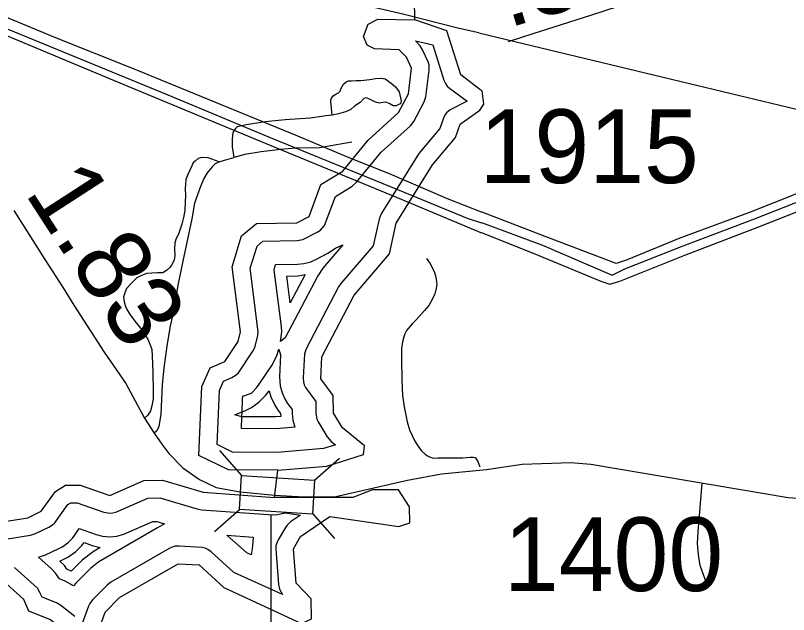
# Model space of a CAD drawing. Extents: x 2290615 to 2522933, y 819489 to 1012715.
# Drawn here: x 2364512 to 2369757, y 989597 to 993659 of the extents above; entities that cross this region are included whole.
import ezdxf

# ---------------------------------------------------------------- set-up
doc = ezdxf.new("R2010")
doc.units = 0
for name, color, linetype in [('Exist Hydrographic Buffer Line', 7, 'Continuous'), ('Exist Hydrographic Lake Shore', 7, 'Continuous'), ('Exist Hydrographic Misc Water Feature', 7, 'Continuous'), ('Exist Railroad Mainline', 7, 'Continuous'), ('Exist Road Non-System Type 51', 7, 'Continuous'), ('Exist Road Secondary Mileage Tenths English Label', 7, 'Continuous'), ('Exist Road Secondary Structure Standard Bridge CELL', 7, 'Continuous'), ('Exist Road Secondary Structure Standard Bridge Number Label', 7, 'Continuous'), ('Exist Road Secondary Type 51 Attributed', 7, 'Continuous'), ('Exist Road Secondary Type 51 Number Label', 7, 'Continuous'), ('Exist Utilities Electrical Transmission Line', 7, 'Continuous')]:
    doc.layers.add(name, color=color, linetype=linetype)

msp = doc.modelspace()

# ---------------------------------------------------------------- linework, layer by layer
at = {"layer": 'Exist Hydrographic Buffer Line'}
for points in [[(2366287.1, 990696.6), (2365985.1, 990699), (2365879.7, 990749.7), (2365895.4, 991115.2), (2365923.3, 991178.7), (2365980.1, 991203.5), (2366009.7, 991221.6), (2366024.4, 991236.4), (2366122, 991382), (2366135.2, 991407.4), (2366155, 991486.7), (2366158.3, 991514.9), (2366104.6, 991945.3), (2366150.5, 992095.7), (2366190.5, 992128.8), (2366422.4, 992132.8), (2366461.4, 992140.1), (2366558.4, 992189), (2366580.5, 992203.7), (2366595.3, 992218.5), (2366607.4, 992235.7), (2366682.4, 992431.7), (2366796, 992501.6), (2366826.4, 992528), (2366992.7, 992731.5), (2367191.6, 992911.1), (2367215.4, 992940.2), (2367283.9, 993072.5), (2367295.5, 993106.8), (2367318.3, 993287.6), (2367317.5, 993323.5), (2367312.2, 993343.6), (2367274.4, 993426.7), (2367257.4, 993453.8), (2367225.8, 993486), (2367342.5, 993460.9), (2367419, 993220.8), (2367429.2, 993197.2), (2367441.3, 993180.1), (2367456.1, 993165.3), (2367576.9, 993077.3), (2367460, 993020.3), (2367437.2, 992999.4), (2367425.3, 992982.2), (2367416.5, 992963.3), (2367391.5, 992892.7), (2367249, 992722.1), (2366993.5, 992314.6), (2366978.3, 992277.5), (2366937.9, 992097.7), (2366719.1, 991841.2), (2366704.2, 991819.1), (2366484.2, 991399.7), (2366472.1, 991364.7), (2366463.6, 991201.6), (2366465.1, 991175), (2366470.6, 991154.8), (2366479.4, 991135.9), (2366548.5, 991041.1), (2366549.4, 990962.1), (2366556.5, 990922), (2366565.4, 990903), (2366626.7, 990801.7), (2366654.1, 990770.3), (2366682.2, 990747.7), (2366601.2, 990721.9), (2366287.1, 990696.6)], [(2366732.3, 992103.3), (2366597.3, 991945), (2366562.3, 991893.4), (2366342.5, 991473.9), (2366310.7, 991449.2), (2366318.3, 991514.9), (2366316.2, 991550.2), (2366267.6, 991931.4), (2366275.2, 991970.2), (2366425.1, 991972.9), (2366468.8, 991977.1), (2366516.1, 991989.7), (2366548.5, 992003.9), (2366631.6, 992046.8), (2366683.3, 992081.1), (2366732.3, 992103.3)], [(2366376.3, 991710.8), (2366353.3, 991891.7), (2366426.5, 991892.9), (2366476.4, 991901.7), (2366376.3, 991710.8)], [(2366281.2, 990856.6), (2366044.3, 990858.5), (2366047.6, 990938.2), (2366049, 990971.8), (2366052.9, 991056.4), (2366054, 991078.3), (2366112.4, 991099), (2366146.8, 991133.6), (2366165.3, 991158.2), (2366255.3, 991293.2), (2366285.5, 991352.8), (2366298, 991396.5), (2366310.7, 991357.1), (2366303.7, 991209.2), (2366307.6, 991147.2), (2366320.3, 991100.1), (2366340.8, 991055.9), (2366358.5, 991029.1), (2366389.2, 990987.7), (2366389.4, 990960.6), (2366393.7, 990914.4), (2366406.4, 990867.3), (2366281.2, 990856.6)], [(2366278.3, 990936.6), (2366047.6, 990938.2), (2366000.4, 990950.6), (2366049, 990971.8), (2366075.9, 990983.4), (2366112.4, 991001.7), (2366163.9, 991037.8), (2366208.2, 991082.1), (2366231.9, 991113.9), (2366245.1, 991072.7), (2366271.7, 991015.9), (2366294.1, 990981.4), (2366309.4, 990960.9), (2366311.3, 990939.3), (2366278.3, 990936.6)], [(2364398.6, 990100.3), (2364614.7, 990135.5), (2364646.9, 990145.6), (2364737.9, 990188.6), (2364763.6, 990205.1), (2364778.3, 990220), (2364867.9, 990343.2), (2364886.4, 990354.9), (2364930.5, 990355.2), (2365111.5, 990291.6), (2365151.3, 990284.9), (2365172.2, 990286.6), (2365192.3, 990292.1), (2365409.5, 990386.7), (2365492.1, 990387.9), (2365750.9, 990312.5), (2365775.5, 990308), (2366227.2, 990274.4), (2366259.4, 990272.1), (2366288.9, 990276.1), (2366309.4, 990278.9), (2366343.7, 990285.7), (2366445.2, 990271.5), (2366378.3, 990225.5), (2366354.4, 990203.7), (2366342.7, 990187.1), (2366293.7, 990103), (2366284.6, 990083.6), (2366279.1, 990063.3), (2366277.5, 990042.5), (2366296.9, 989800.5), (2366303.7, 989769.2), (2366324.4, 989733.1), (2365992.6, 989881.2), (2365838.4, 990022.6), (2365817.3, 990038), (2365798.5, 990046.8), (2365778.2, 990052.3), (2365621.7, 990061.2), (2365594.6, 990059.6), (2365574.3, 990054.1), (2365555.5, 990045.4), (2365158.5, 989815.5), (2365133.5, 989796.4), (2365034.4, 989697.1), (2365015.4, 989672.4), (2365006.8, 989653.4), (2364956.3, 989511.4)], [(2364904.8, 989792.4), (2364848.9, 989824.2), (2364809.7, 989839.9), (2364782.8, 989878.1), (2364755.6, 989906.2), (2364667.2, 989985.9), (2364715.4, 990001), (2364806.4, 990044.1), (2364826.3, 990054.6), (2364866.3, 990082.6), (2364900.9, 990117.1), (2364913, 990132.9), (2364944.4, 990180.7), (2365058.6, 990140.6), (2365102.9, 990129), (2365151.3, 990124.8), (2365199.9, 990129), (2365247.1, 990141.8), (2365443.9, 990227.2), (2365470.4, 990227.6), (2365521.8, 990212.5), (2365475.3, 990183.9), (2365078.1, 989953.9), (2365020.1, 989909.4), (2364921.2, 989810.1), (2364904.8, 989792.4)], [(2366110.8, 990003), (2366082.5, 990016.1), (2365946.1, 990134.9), (2366125.1, 990121.6), (2366121.6, 990091.1), (2366117.3, 990042.5), (2366110.8, 990003)], [(2364889.9, 989892.1), (2364861, 989905.6), (2364844.1, 989929.4), (2364812.6, 989958.4), (2364840.7, 989971.8), (2364866.3, 989985.3), (2364918, 990021.3), (2364962.1, 990065.7), (2364976.8, 990084.6), (2365032.2, 990065.2), (2365086.1, 990051), (2365038.1, 990023.2), (2364963.5, 989965.9), (2364889.9, 989892.1)], [(2364914.7, 989584.4), (2364819.1, 989658.9), (2364789.8, 989675.7), (2364692.8, 989714.2), (2364677.6, 989747.5), (2364660.4, 989775.2), (2364505.6, 989916)]]:
    msp.add_lwpolyline(points, dxfattribs=at)
at = {"layer": 'Exist Hydrographic Lake Shore'}
msp.add_line((2366268.4, 990391.7), (2366291.4, 990576.6), dxfattribs=at)
for points in [[(2366291.4, 990576.6), (2365957.4, 990579.2), (2365756.4, 990676), (2365776.3, 991143), (2365832.3, 991270.1), (2365932.4, 991313.5), (2366022.4, 991448.6), (2366038.4, 991514.9), (2365982.4, 991955.8), (2366046.4, 992165.2), (2366146.4, 992248.1), (2366420.4, 992252.8), (2366503.4, 992295.6), (2366584.4, 992512.4), (2366733.3, 992603.8), (2366905.3, 992814.4), (2367111.4, 993000.2), (2367177.2, 993127.6), (2367199.4, 993302.6), (2367165.3, 993376.7), (2367115.3, 993427.1), (2366948.4, 993433.4), (2366897.3, 993457.6), (2366872.3, 993515.6), (2366904.3, 993599), (2366970.3, 993634.6), (2367220.3, 993628.5)], [(2367661.2, 993157.3), (2367533.4, 993257.2), (2367438.3, 993555.4), (2367220.3, 993628.5)], [(2367662.8, 993016.4), (2367688.4, 993056.8), (2367678.4, 993148.3), (2367661.2, 993157.3)], [(2366291.4, 990576.6), (2366624.4, 990603.3), (2366873.3, 990682.6), (2366880.3, 990741.9), (2366729.4, 990863.7), (2366669.3, 990963.1), (2366668.3, 991081.2), (2366583.4, 991195.8), (2366590.4, 991343.9), (2366810.4, 991763.3), (2367048.5, 992042.3), (2367095.4, 992251), (2367341.3, 992645.2), (2367497.3, 992832.2), (2367529.3, 992922.3), (2367662.8, 993016.4)], [(2362825.3, 990199), (2362988.4, 990151.7), (2363080.3, 990135.7), (2363298.5, 990023.2), (2363356.3, 990032.3), (2363372.3, 990108.3), (2363363.5, 990173.6), (2363462.3, 990233.5), (2364178.3, 990249.9), (2364379.3, 990218.8), (2364595.4, 990253.9), (2364686.5, 990297.1), (2364784.5, 990432.4), (2364851.3, 990474.6), (2364950.4, 990475.4), (2365151.3, 990404.8), (2365383.4, 990506.3), (2365508.3, 990508.2), (2365784.3, 990427.7), (2366268.4, 990391.7)], [(2366453.4, 989535.9), (2366519.4, 989568.2), (2366518.4, 989702.7), (2366416.5, 989810.2), (2366397.4, 990042.5), (2366446.4, 990126.6), (2366644.3, 990262.7), (2367112.4, 990193.4), (2367186.5, 990219.5), (2367185.4, 990327.7), (2367109.4, 990442.8), (2366934.4, 990442.2), (2366801.4, 990390.7), (2366268.4, 990391.7)], [(2364964.5, 989317.1), (2365047.4, 989409.1), (2365119.3, 989612.4), (2365218.4, 989711.7), (2365615.3, 989941.4), (2365757.4, 989934), (2365925.4, 989780.2), (2366453.4, 989535.9)], [(2364964.5, 989317.1), (2364872.4, 989349.4), (2364837.4, 989492.5), (2364745.3, 989564.1), (2364603.4, 989620.7), (2364568.4, 989698), (2364425.4, 989826.8), (2363816.4, 989880.4), (2363658.3, 989860.8), (2363608.3, 989901.4), (2363516.4, 989884.5), (2363376.4, 989790.1), (2363034.4, 989812.1)]]:
    msp.add_lwpolyline(points, dxfattribs=at)
at = {"layer": 'Exist Hydrographic Misc Water Feature'}
msp.add_line((2367220.3, 993628.5), (2367219.3, 993769.5), dxfattribs=at)
at = {"layer": 'Exist Railroad Mainline'}
for points in [[(2367655.9, 993540.2), (2367523, 993569.7), (2367139.7, 993667), (2366738.9, 993760.2), (2366608.4, 993788.6), (2366474.1, 993822.9), (2366351.7, 993861.5), (2366160.7, 993945.3), (2366005.9, 994011.3), (2365909.2, 994066.2), (2365796.5, 994134.8), (2365630.9, 994264.9), (2365487.7, 994369), (2365324.3, 994489), (2365154.9, 994607.1), (2364959.3, 994746.5), (2364737.4, 994905.9), (2364519.5, 995071.2), (2364225, 995277.6)], [(2367655.9, 993540.2), (2368905.8, 993240.8), (2371166.6, 992698.7)]]:
    msp.add_lwpolyline(points, dxfattribs=at)
at = {"layer": 'Exist Road Non-System Type 51'}
for points in [[(2366660.2, 992983.5), (2366651, 993075.4), (2366651, 993085.4), (2366656.8, 993099.4), (2366666.7, 993113.4), (2366686.4, 993125.6), (2366704.2, 993134), (2366714.1, 993146), (2366720.1, 993162), (2366737.6, 993192.4), (2366755.4, 993208.5), (2366771.3, 993214.8), (2366791.3, 993215), (2366823.3, 993217.3), (2366855.3, 993217.6), (2366915.2, 993224.5), (2366955.2, 993231), (2366993.1, 993233.3), (2367021.1, 993229.7), (2367061.5, 993200.1), (2367089.8, 993174.5), (2367114.2, 993140.9), (2367124.6, 993100.9), (2367128.8, 993081), (2367123.1, 993061), (2367111.1, 993054.9), (2367095.2, 993046.6), (2367073.2, 993046.3), (2367051.1, 993060), (2367031.1, 993069.8), (2367013, 993071.6), (2366983, 993065.2), (2366961, 993068.9), (2366945, 993074.9), (2366926.8, 993084.5), (2366912.9, 993092.3), (2366892.7, 993100.1), (2366874.7, 993096), (2366851.2, 993069.6), (2366811.3, 993045.1), (2366787.7, 993021), (2366749.9, 993006.4), (2366704.1, 992991.9), (2366660.2, 992983.5)], [(2366660.2, 992983.5), (2366620.2, 992978.8), (2366510.3, 992963.5), (2366340.5, 992951.5), (2366206.8, 992938), (2366077.1, 992918.5), (2366027.2, 992905.8), (2366015.3, 992903.7), (2366005.3, 992893.5), (2365995.5, 992879.5), (2365985.8, 992863.3), (2365982.2, 992823.3), (2365982.9, 992767.3), (2365993.7, 992695.5)], [(2366660.2, 992983.5), (2366620.2, 992978.8), (2366510.3, 992963.5), (2366340.5, 992951.5), (2366206.8, 992938), (2366077.1, 992918.5), (2366027.2, 992905.8), (2366015.3, 992903.7), (2366005.3, 992893.5), (2365995.5, 992879.5), (2365985.8, 992863.3), (2365982.2, 992823.3), (2365982.9, 992767.3), (2365993.7, 992695.5)], [(2366794.3, 992799.1), (2366574.8, 992762.4), (2366412.9, 992758.4), (2366309, 992751.3), (2366179.2, 992733.7), (2366067.5, 992716.3), (2365993.7, 992695.5)], [(2366794.3, 992799.1), (2366574.8, 992762.4), (2366412.9, 992758.4), (2366309, 992751.3), (2366179.2, 992733.7), (2366067.5, 992716.3), (2365993.7, 992695.5)], [(2365894.2, 992666.2), (2365819.9, 992693.3), (2365781.8, 992695), (2365767.9, 992692.8), (2365751.8, 992688.5), (2365730.1, 992672.2), (2365718.2, 992660.1), (2365708.4, 992640.1), (2365681.2, 992581.8), (2365667.6, 992547.6), (2365662.4, 992483.5), (2365664.9, 992437.6), (2365663.4, 992395.5), (2365660.2, 992337.6), (2365652.8, 992289.4), (2365641.3, 992243.3), (2365618, 992176.9), (2365602.4, 992146.9), (2365592.9, 992116.7), (2365591.2, 992078.8), (2365591.9, 992028.8), (2365588.2, 992002.6), (2365572.6, 991968.5), (2365558.9, 991950.4), (2365537.1, 991930.1), (2365511.2, 991913.8), (2365475.2, 991913.3), (2365437.3, 991910.9), (2365401.3, 991908.5), (2365357.6, 991891.8), (2365335.7, 991879.7), (2365302.2, 991847.3), (2365264.6, 991808.8), (2365251, 991772.6), (2365245.2, 991748.5), (2365249.7, 991716.7), (2365255.9, 991692.7), (2365264.3, 991668.9), (2365284.7, 991635.1), (2365321.2, 991585.6), (2365371.9, 991524.2), (2365388.3, 991500.5), (2365394.5, 991486.5), (2365410.6, 991464.6), (2365427.3, 991418.8), (2365437.5, 991395.1), (2365440.1, 991351.1), (2365443.3, 991239.2), (2365446.9, 991107.3), (2365445.5, 991059.2), (2365438.1, 991011.1), (2365428.6, 990979), (2365408.8, 990948.8), (2365387.1, 990928.5)], [(2365894.2, 992666.2), (2365929.9, 992678.7), (2365993.7, 992695.5)], [(2365894.2, 992666.2), (2365929.9, 992678.7), (2365993.7, 992695.5)], [(2365894.2, 992666.2), (2365866.3, 992653.8), (2365846.6, 992631.6), (2365813.1, 992591.2), (2365789.4, 992553), (2365766.2, 992498.8), (2365725.4, 992386.3), (2365708.8, 992280.1), (2365684.3, 992161.8), (2365646.2, 991993.4), (2365614.2, 991831), (2365590.1, 991684.7), (2365561.7, 991552.5), (2365541, 991432.3), (2365519.1, 991269.9), (2365506.5, 991153.9), (2365500.3, 991007.8), (2365496.9, 990953.8), (2365489.4, 990901.7), (2365483.9, 990871.7), (2365470.2, 990843.5), (2365452.3, 990827.3)], [(2367299.8, 992011.2), (2367324.1, 991979.6), (2367352.8, 991924), (2367361, 991894.1), (2367365.4, 991870.1), (2367369.9, 991834.2), (2367364.2, 991798.2), (2367356.6, 991772), (2367339, 991733.9), (2367315.5, 991693.5), (2367285.8, 991659.3), (2367232.7, 991598.6), (2367203.2, 991568.2), (2367163.6, 991523.8), (2367153.9, 991501.5), (2367146.2, 991479.6), (2367136.6, 991445.4), (2367131.2, 991401.4), (2367131.9, 991329.3), (2367133.6, 991187.5), (2367136.9, 991081.6), (2367147.9, 991005.6), (2367169.1, 990904), (2367185.7, 990850.1), (2367220.7, 990772.7), (2367237, 990746.7), (2367263.3, 990709.2), (2367291.6, 990683.5), (2367301.7, 990675.6), (2367320, 990665.7), (2367345.9, 990658.2), (2367377.9, 990658.5), (2367449.9, 990659.4), (2367545.9, 990660.6), (2367595.8, 990663.1), (2367616, 990664), (2367627.9, 990661.6), (2367633.3, 990658.7), (2367648.2, 990635.8), (2367662.5, 990598)], [(2367299.8, 992011.2), (2367324.1, 991979.6), (2367352.8, 991924), (2367361, 991894.1), (2367365.4, 991870.1), (2367369.9, 991834.2), (2367364.2, 991798.2), (2367356.6, 991772), (2367339, 991733.9), (2367315.5, 991693.5), (2367285.8, 991659.3), (2367232.7, 991598.6), (2367203.2, 991568.2), (2367163.6, 991523.8), (2367153.9, 991501.5), (2367146.2, 991479.6), (2367136.6, 991445.4), (2367131.2, 991401.4), (2367131.9, 991329.3), (2367133.6, 991187.5), (2367136.9, 991081.6), (2367147.9, 991005.6), (2367169.1, 990904), (2367185.7, 990850.1), (2367220.7, 990772.7), (2367237, 990746.7), (2367263.3, 990709.2), (2367291.6, 990683.5), (2367301.7, 990675.6), (2367320, 990665.7), (2367345.9, 990658.2), (2367377.9, 990658.5), (2367449.9, 990659.4), (2367545.9, 990660.6), (2367595.8, 990663.1), (2367616, 990664), (2367627.9, 990661.6), (2367633.3, 990658.7), (2367648.2, 990635.8), (2367662.5, 990598)], [(2369168, 990488.9), (2369140.6, 990158.3), (2369137.7, 990078.3), (2369140.5, 990026.4), (2369145, 989984.3), (2369153.7, 989932.5), (2369203.4, 989801.2)], [(2369168, 990488.9), (2369140.6, 990158.3), (2369137.7, 990078.3), (2369140.5, 990026.4), (2369145, 989984.3), (2369153.7, 989932.5), (2369203.4, 989801.2)]]:
    msp.add_lwpolyline(points, dxfattribs=at)
at = {"layer": 'Exist Road Secondary Structure Standard Bridge CELL'}
for p, q in [((2365896.2, 990710), (2366045.8, 990540.1)), ((2366540.5, 990507.6), (2366710.4, 990657.1)), ((2365861.2, 990159.4), (2366031.1, 990309)), ((2366526.1, 990281.7), (2366675.7, 990111.8))]:
    msp.add_line(p, q, dxfattribs=at)
msp.add_lwpolyline([(2366045.8, 990540.1), (2366540.5, 990508.6), (2366525.9, 990277.5), (2366031.1, 990309)], close=True, dxfattribs=at)
at = {"layer": 'Exist Road Secondary Structure Standard Bridge Number Label'}
msp.add_line((2366245, 990267.6), (2366245, 989008.2), dxfattribs=at)
at = {"layer": 'Exist Road Secondary Type 51 Attributed'}
for points in [[(2369809.5, 994023.5), (2369545.1, 993977.8), (2369403.9, 993953.7), (2369334.9, 993939.1), (2369279.4, 993924.4), (2369158.7, 993896.2), (2368774.9, 993778), (2368420.8, 993661.9), (2368164.9, 993580.4), (2368022.6, 993534.4), (2367853.7, 993481)], [(2364500.5, 992337.4), (2364603.2, 992175.2), (2364710.3, 992004), (2364835.3, 991811.9), (2364908.2, 991695.8), (2365114.4, 991376.9), (2365261.7, 991162.5), (2365387.1, 990928.5), (2365452.3, 990827.3), (2365505.2, 990751.9), (2365551.2, 990688.8), (2365646.8, 990591.8), (2365761.4, 990512.9), (2365872.9, 990459.3), (2366036.6, 990428), (2366270.2, 990406)], [(2366270.2, 990406), (2366469.5, 990395.2), (2366686, 990396.8), (2367172.5, 990508.5), (2367402, 990550.1), (2367707, 990581.4), (2367949.5, 990615.6), (2368279.1, 990627.6), (2368414.5, 990617.2), (2369755.2, 990391.2), (2369878.6, 990382.3), (2370052.7, 990379.3), (2370198.9, 990364.6), (2370588.6, 990357.2), (2370868.4, 990345.3), (2371031.5, 990325.3), (2371090.5, 990315.2)]]:
    msp.add_lwpolyline(points, dxfattribs=at)
at = {"layer": 'Exist Utilities Electrical Transmission Line'}
for points in [[(2360484.1, 995258.6), (2361508.8, 994847.2), (2362119.6, 994602.5), (2362644.2, 994386.8), (2363096.2, 994202.3), (2363552.4, 994015.8), (2364275.7, 993720.6), (2364776.2, 993512.6), (2365322.6, 993295.2), (2365774.7, 993108.7), (2366425.9, 992842.6), (2366773.7, 992696.8), (2367046.9, 992588.2), (2367440.9, 992418.9), (2367671.8, 992327.7)], [(2360501.3, 995150.9), (2361335.2, 994811), (2361865.9, 994587.5), (2362352.2, 994387.4), (2363350.9, 993971.5), (2364351.6, 993563.6), (2365155.4, 993229.3), (2366206.5, 992793.9), (2367100.8, 992424.9), (2367532.9, 992244), (2367673.6, 992185.7)], [(2360892.6, 995041.7), (2361445.4, 994808.3), (2362666.9, 994311.1), (2363213.6, 994083.7), (2363830.6, 993825.1), (2365544.7, 993121.9), (2366240, 992832.3), (2367114.2, 992474.9), (2367576.3, 992284.6), (2367672.8, 992253.7)], [(2369975.2, 992515.1), (2369503.7, 992326.8), (2369020.1, 992148.4), (2368662.1, 992001.8), (2368586.5, 991976.7), (2368106.1, 992160.2), (2367671.9, 992328.5)], [(2367673, 992254.5), (2368086.9, 992102), (2368559.5, 991898.3), (2368647, 991941.5), (2369031, 992092.6), (2369526.5, 992279.1), (2370003.8, 992467.4)], [(2367674, 992186.5), (2368062, 992031.7), (2368484.2, 991857.4), (2368544.5, 991836.2), (2368612.1, 991857), (2369053.7, 992032.9), (2369549.2, 992223.4), (2370024.5, 992411.6)]]:
    msp.add_lwpolyline(points, dxfattribs=at)

# ---------------------------------------------------------------- texts
at = {"layer": 'Exist Road Secondary Mileage Tenths English Label'}
for s, rotation, p in [('.38', 17.1207, (2367853.1, 993572)), ('1.83', 302.8972, (2364569.5, 992457.6))]:
    msp.add_text(s, height=500, rotation=rotation, dxfattribs=at).set_placement(p)
at = {"layer": 'Exist Road Secondary Type 51 Number Label'}
msp.add_text('1915', height=500, dxfattribs=at).set_placement((2367660.4, 992522.5))
msp.add_text('1400', height=500, rotation=360, dxfattribs=at).set_placement((2367825.8, 989756.3))

doc.saveas('drawing.dxf')
